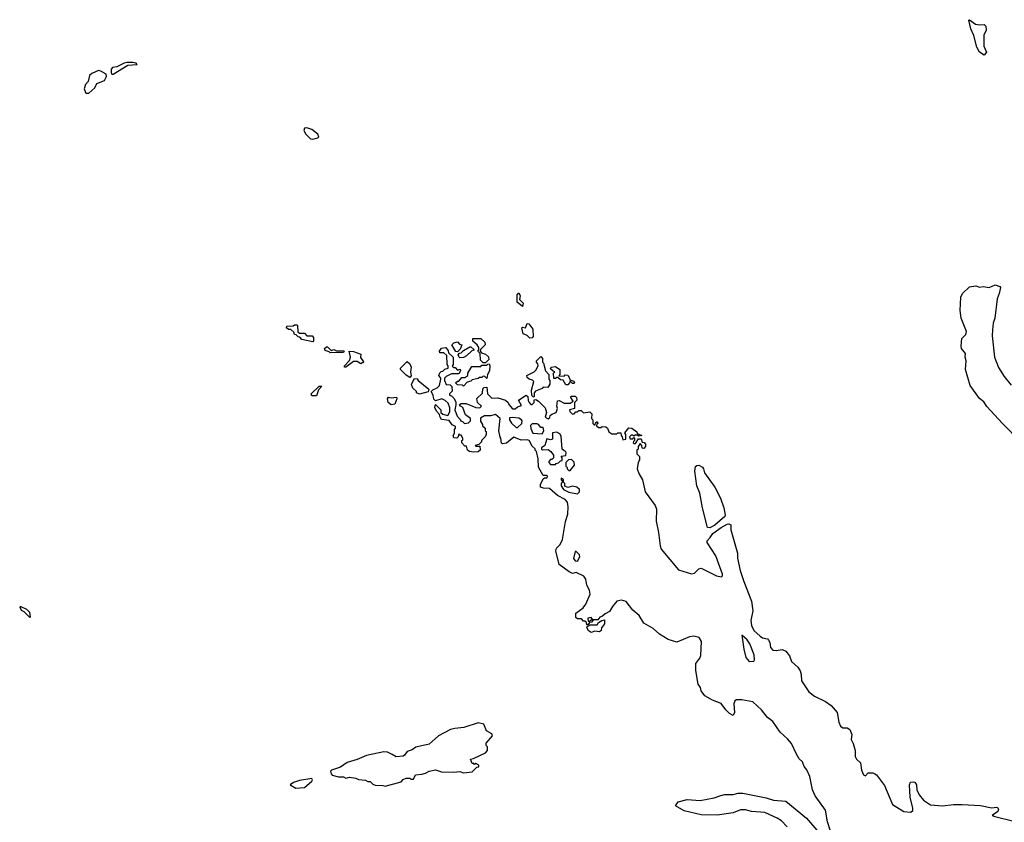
# Model space of a CAD drawing. Extents: x 2293878 to 2522763, y 823964 to 1006972.
# Tile 373 of 407: x 2495682 to 2503718, y 862269 to 868820. Entities that reach past the tile are written whole.
import ezdxf

# ---------------------------------------------------------------- set-up
doc = ezdxf.new("R2010")
doc.units = 0

msp = doc.modelspace()

# ---------------------------------------------------------------- linework, layer by layer
at = {"layer": '0CON20XD'}
for points in [[(2503555, 868530), (2503516.7, 868555), (2503493.8, 868595), (2503470.9, 868690.9), (2503444.2, 868745), (2503430, 868815), (2503435, 868820), (2503483, 868783), (2503515, 868777.5), (2503555, 868780), (2503567, 868767), (2503570, 868735), (2503552.5, 868695), (2503552.5, 868605), (2503572.5, 868555), (2503555, 868530)], [(2496445, 868374.6), (2496565, 868449.4), (2496640, 868455), (2496631.4, 868465), (2496605, 868471.7), (2496555, 868469.4), (2496534.2, 868465), (2496474.9, 868435.1), (2496440.3, 868429.7), (2496429.5, 868415), (2496427.1, 868385), (2496433.5, 868375), (2496445, 868374.6)], [(2496245, 868220), (2496295, 868264.6), (2496311, 868299), (2496375.2, 868325), (2496389.5, 868355), (2496387.9, 868375), (2496345, 868400.5), (2496325, 868405.3), (2496269.5, 868380.5), (2496250.4, 868365), (2496240.8, 868315), (2496219.2, 868290.8), (2496207.7, 868255), (2496220.7, 868220.7), (2496245, 868220)], [(2498075, 867843.6), (2498116, 867855), (2498122.2, 867865), (2498114.6, 867885), (2498065, 867922.8), (2498025, 867937.7), (2498006.2, 867935), (2498001.9, 867915), (2498017.1, 867885), (2498055, 867847.1), (2498075, 867843.6)], [(2503855, 865368.1), (2503705, 865524.2), (2503575, 865663.1), (2503550.7, 865700.7), (2503515, 865726.7), (2503439.2, 865835), (2503401.2, 865965), (2503407.5, 866035), (2503400, 866065), (2503402.5, 866095), (2503370, 866135), (2503367.5, 866155), (2503373, 866217), (2503405, 866250), (2503410, 866275), (2503366.2, 866385), (2503358.8, 866445), (2503362.5, 866555), (2503377.5, 866585), (2503435, 866640), (2503485, 866647.1), (2503515, 866636.2), (2503545, 866641.2), (2503595, 866634), (2503645, 866655.5), (2503682.7, 866642.7), (2503686, 866635), (2503677.1, 866585), (2503658.8, 866541.2), (2503641.4, 866385), (2503628.2, 866341.8), (2503621.5, 866288.5), (2503618.8, 866238.8), (2503638.5, 866065), (2503672, 865982), (2503717.5, 865907.5), (2503775, 865838)], [(2499785, 866480), (2499743, 866513), (2499742.5, 866575), (2499755, 866590), (2499767.5, 866565), (2499760, 866535), (2499790, 866505), (2499785, 866480)], [(2498075, 866190), (2497985, 866210), (2497968.3, 866228.3), (2497955, 866230), (2497938.3, 866248.3), (2497925, 866250), (2497918.3, 866268.3), (2497895, 866290), (2497875, 866290), (2497860, 866305), (2497861.7, 866318.3), (2497915, 866320), (2497925, 866330), (2497945, 866330), (2497950, 866325), (2497951.7, 866271.7), (2497965, 866260), (2498005, 866260), (2498025, 866240), (2498068.3, 866238.3), (2498080, 866225), (2498080, 866195), (2498075, 866190)], [(2499845, 866220), (2499825, 866242.5), (2499792.5, 866255), (2499780, 866305), (2499785, 866310), (2499810, 866305), (2499825, 866340), (2499836.4, 866336.4), (2499870, 866295), (2499872.5, 866235), (2499865, 866222.5), (2499845, 866220)], [(2499485, 866020), (2499465, 866020), (2499441.7, 866041.7), (2499440, 866095), (2499420, 866115), (2499430, 866125), (2499430, 866145), (2499416.4, 866166.4), (2499380, 866195), (2499381.7, 866218.3), (2499447, 866217), (2499478.3, 866188.3), (2499480, 866165), (2499441.7, 866128.3), (2499440, 866115), (2499451.7, 866101.7), (2499485, 866090), (2499507, 866067), (2499510, 866045), (2499485, 866020)], [(2498215, 866100), (2498208.3, 866108.3), (2498175, 866120), (2498170, 866135), (2498185, 866150), (2498195, 866150), (2498225, 866120), (2498245, 866127.5), (2498268.3, 866118.3), (2498325, 866117.5), (2498330, 866115), (2498325, 866102.5), (2498215, 866100)], [(2502300.8, 862195), (2502276.5, 862273.5), (2502257.8, 862367.8), (2502174.7, 862485), (2502151.6, 862535), (2502131.4, 862641.4), (2502106.6, 862696.6), (2502084.6, 862725), (2502071.2, 862761.2), (2502045, 862787.1), (2502023.5, 862823.5), (2501980.8, 862910.8), (2501949.7, 862949.7), (2501889.5, 863005), (2501830.4, 863090.4), (2501786, 863125), (2501737.9, 863187.9), (2501665, 863252.9), (2501575, 863269.6), (2501532.8, 863267.2), (2501519.3, 863260.7), (2501511.1, 863235), (2501515.8, 863165), (2501505, 863140), (2501475, 863156.2), (2501445, 863185.8), (2501407.3, 863237.3), (2501336, 863265), (2501275, 863300), (2501245, 863342), (2501238.2, 863368.2), (2501220.9, 863395), (2501201.5, 863508.5), (2501201.1, 863565), (2501232.2, 863607.8), (2501240.4, 863629.6), (2501245.8, 863745), (2501227, 863777), (2501185, 863787.8), (2501147.5, 863782.5), (2501045, 863740), (2500975, 863761.5), (2500905, 863803.1), (2500851.8, 863851.8), (2500775.8, 863895), (2500737.2, 863957.2), (2500685, 864001.4), (2500631.1, 864071.1), (2500595, 864081.9), (2500556.9, 864073.1), (2500519.4, 864030.6), (2500495, 863990.6), (2500459.3, 863970.7), (2500438.8, 863951.2), (2500417, 863943), (2500400, 863920), (2500360, 863920), (2500345, 863940), (2500320, 863935), (2500321.7, 863911.7), (2500335, 863910), (2500345, 863920), (2500360, 863920), (2500360, 863915), (2500348.3, 863901.7), (2500331.7, 863898.3), (2500318.3, 863881.7), (2500311.7, 863881.7), (2500308.3, 863898.3), (2500295, 863910), (2500285, 863910), (2500268.3, 863928.3), (2500235, 863930), (2500221.7, 863941.7), (2500220, 863975), (2500280, 864020), (2500301.7, 864048.3), (2500338.3, 864131.7), (2500333.3, 864163.3), (2500311.4, 864205), (2500302.5, 864252.5), (2500287.5, 864277.5), (2500225, 864308), (2500195, 864300), (2500167.5, 864312.5), (2500085, 864373.8), (2500057.5, 864485), (2500064.2, 864505), (2500094.2, 864535.8), (2500112.3, 864577.7), (2500135.8, 864725), (2500156.1, 864783.9), (2500158.8, 864845), (2500152.5, 864882.5), (2500133.6, 864903.6), (2500071.2, 864935), (2500005, 864993.3), (2499957, 864997), (2499932.5, 865005), (2499933.3, 865025), (2499955, 865072.5), (2499965, 865080), (2499988.3, 865081.7), (2499990, 865095), (2499985, 865100), (2499955, 865100), (2499915, 865167.5), (2499914.4, 865234.4), (2499900, 865295), (2499890, 865305), (2499888.3, 865318.3), (2499865, 865340), (2499840, 865385), (2499825, 865390), (2499775, 865388), (2499715, 865412.5), (2499655, 865364.2), (2499625, 865357.5), (2499613.6, 865363.6), (2499610, 865405), (2499603, 865413), (2499592.5, 865465), (2499602.5, 865565), (2499565, 865597.5), (2499525, 865587.5), (2499475, 865587.5), (2499441.7, 865568.3), (2499443, 865543), (2499460, 865515), (2499460, 865505), (2499480, 865485), (2499480, 865465), (2499488.3, 865458.3), (2499490, 865435), (2499480, 865415), (2499450, 865385), (2499450, 865375), (2499428.3, 865351.7), (2499400, 865345), (2499405, 865340), (2499438.3, 865338.3), (2499440, 865305), (2499423, 865293), (2499385, 865290), (2499352.5, 865295), (2499336.7, 865305), (2499328.3, 865338.3), (2499315, 865340), (2499290, 865365), (2499290, 865385), (2499298.3, 865391.7), (2499300, 865405), (2499285, 865430), (2499275, 865430), (2499265, 865440), (2499260, 865415), (2499250, 865405), (2499225, 865407.5), (2499220, 865425), (2499230, 865445), (2499230, 865475), (2499240, 865485), (2499238.3, 865498.3), (2499211.7, 865511.7), (2499188.3, 865548.3), (2499125, 865557.5), (2499113.3, 865575), (2499108.3, 865598.3), (2499083.3, 865625), (2499070, 865655), (2499075, 865680), (2499120, 865635), (2499120, 865615), (2499135, 865600), (2499175, 865590), (2499191.7, 865618.3), (2499191.7, 865651.7), (2499179.3, 865689.3), (2499155, 865712.5), (2499126.4, 865726.4), (2499075, 865710), (2499063, 865723), (2499056.4, 865756.4), (2499040, 865785), (2499055, 865800), (2499090, 865815), (2499107, 865833), (2499120, 865885), (2499120, 865895), (2499102.5, 865915), (2499111.7, 865938.3), (2499121.7, 865948.3), (2499135, 865950), (2499151.7, 865968.3), (2499180, 865975), (2499180, 865995), (2499170, 866005), (2499168.3, 866078.3), (2499145, 866100), (2499111.7, 866101.7), (2499107.5, 866115), (2499125, 866138), (2499160, 866145), (2499178.3, 866118.3), (2499181.7, 866101.7), (2499220, 866065), (2499220, 866005), (2499211.7, 865991.7), (2499221.7, 865981.7), (2499235, 865980), (2499255, 865960), (2499278.3, 865968.3), (2499280, 865955), (2499265, 865930), (2499205, 865930), (2499163, 865907), (2499150, 865895), (2499150, 865875), (2499161.7, 865841.7), (2499195, 865840), (2499210, 865825), (2499211.7, 865788.3), (2499190, 865765), (2499190, 865755), (2499205, 865750), (2499225, 865730), (2499241.7, 865701.7), (2499242.5, 865675), (2499232.5, 865635), (2499253, 865583), (2499280, 865555), (2499280, 865545), (2499295, 865540), (2499313, 865523), (2499345, 865530), (2499360, 865545), (2499360, 865565), (2499320, 865595), (2499297.5, 865655), (2499280, 865665), (2499271.7, 865678.3), (2499285, 865687.5), (2499325, 865687.5), (2499403.6, 865653.6), (2499437, 865653), (2499450, 865665), (2499417.5, 865695), (2499413, 865727), (2499458.3, 865771.7), (2499463, 865807), (2499471.7, 865818.3), (2499495, 865820), (2499500, 865765), (2499535, 865730), (2499585, 865732.5), (2499647.5, 865715), (2499670, 865695), (2499675, 865680), (2499705, 865642.5), (2499727, 865643), (2499745, 865660), (2499778.3, 865671.7), (2499752.5, 865715), (2499815, 865756.2), (2499830, 865745), (2499833, 865713), (2499840, 865695), (2499855, 865680), (2499865, 865680), (2499880, 865695), (2499881.7, 865718.3), (2499895, 865720), (2499917.5, 865705), (2499970.7, 865650.7), (2499982.5, 865615), (2499970, 865575), (2499995, 865562.5), (2500008.3, 865571.7), (2500011.7, 865588.3), (2500025, 865600), (2500060, 865615), (2500072.5, 865645), (2500066.7, 865665), (2500071.7, 865708.3), (2500085, 865712.5), (2500125, 865690), (2500175, 865690), (2500200, 865705), (2500180, 865735), (2500181.7, 865748.3), (2500215, 865747.5), (2500227.5, 865735), (2500230, 865715), (2500210, 865695), (2500210, 865645), (2500170, 865635), (2500171.7, 865621.7), (2500195, 865600), (2500208.3, 865601.7), (2500221.7, 865618.3), (2500235, 865620), (2500245, 865630), (2500265, 865630), (2500285, 865610), (2500335, 865620), (2500351.7, 865601.7), (2500350, 865565), (2500360, 865555), (2500360, 865525), (2500371.7, 865511.7), (2500378.3, 865511.7), (2500381.7, 865528.3), (2500395, 865540), (2500400, 865525), (2500391.7, 865518.3), (2500390, 865505), (2500405, 865490), (2500425, 865490), (2500435, 865500), (2500467, 865497), (2500480, 865485), (2500490, 865455), (2500515, 865440), (2500555, 865440), (2500565, 865447.5), (2500588.3, 865448.3), (2500590, 865425), (2500600, 865415), (2500605, 865390), (2500630, 865395), (2500630, 865435), (2500621.7, 865448.3), (2500655, 865487.5), (2500677, 865487), (2500720, 865455), (2500721.7, 865441.7), (2500760, 865425), (2500735, 865420), (2500725, 865430), (2500705, 865430), (2500695, 865420), (2500685, 865430), (2500671.7, 865428.3), (2500660, 865415), (2500665, 865400), (2500685, 865400), (2500695, 865410), (2500700, 865405), (2500700, 865385), (2500691.7, 865378.3), (2500690, 865365), (2500695, 865360), (2500708.3, 865361.7), (2500731.7, 865398.3), (2500755, 865400), (2500761.7, 865371.7), (2500778.3, 865368.3), (2500790, 865355), (2500790, 865335), (2500775, 865320), (2500761.7, 865321.7), (2500760, 865345), (2500745, 865360), (2500730, 865335), (2500730, 865315), (2500720, 865305), (2500720, 865275), (2500740, 865255), (2500740, 865225), (2500730, 865205), (2500722.5, 865155), (2500736.1, 865116.1), (2500765.6, 865065), (2500787.5, 864967.5), (2500869.2, 864855), (2500880.8, 864825), (2500877.8, 864727.8), (2500897.1, 864635), (2500908.5, 864525), (2500918, 864498), (2501058.5, 864328.5), (2501165.5, 864295.5), (2501189.1, 864300.9), (2501225, 864338.6), (2501245, 864343.1), (2501369.5, 864279.5), (2501408.9, 864271.1), (2501418.9, 864281.1), (2501418.6, 864295), (2501363.1, 864443.1), (2501291.7, 864551.7), (2501292, 864565), (2501317.9, 864592.1), (2501338.1, 864625), (2501407.5, 864675), (2501455, 864702.9), (2501470, 864705), (2501485, 864697.5), (2501487.5, 864655), (2501540, 864465), (2501541.9, 864425), (2501563.5, 864323.5), (2501591.4, 864235), (2501655, 864072.5), (2501665.5, 863995), (2501648.9, 863915), (2501654.5, 863874.5), (2501673.6, 863833.6), (2501725, 863787.5), (2501745, 863774.4), (2501785, 863765.7), (2501794.2, 863755)], [(2499255, 866110), (2499241.7, 866111.7), (2499210, 866165), (2499225, 866183.3), (2499255, 866190), (2499271.7, 866171.7), (2499290, 866165), (2499278.3, 866131.7), (2499255, 866110)], [(2499275, 866060), (2499270, 866065), (2499260, 866085), (2499271.7, 866098.3), (2499285, 866100), (2499305, 866120), (2499355, 866150), (2499365, 866150), (2499388.3, 866128.3), (2499388.3, 866121.7), (2499371.7, 866118.3), (2499330, 866075), (2499305, 866062.5), (2499275, 866060)], [(2498345, 865982.5), (2498333.3, 865983.3), (2498332.5, 865995), (2498373, 866037), (2498382.5, 866065), (2498370, 866115), (2498405, 866112.5), (2498465, 866090), (2498463, 866063), (2498488.3, 866028.3), (2498485, 866020), (2498475, 866020), (2498465, 866010), (2498435, 866030), (2498405, 866030), (2498345, 865982.5)], [(2499875, 865740), (2499863, 865753), (2499860, 865795), (2499877, 865867), (2499867, 865877), (2499840, 865885), (2499825, 865900), (2499820, 865915), (2499880, 865945), (2499895, 865960), (2499912.5, 865995), (2499911.7, 866011.7), (2499900, 866025), (2499900, 866035), (2499935, 866070), (2499950, 866055), (2499950, 866025), (2499957, 866017), (2499973, 865953), (2500000, 865925), (2500000, 865885), (2500010, 865875), (2500007.5, 865845), (2499991.7, 865818.3), (2499955, 865820), (2499945, 865810), (2499891.7, 865788.3), (2499880, 865775), (2499880, 865745), (2499875, 865740)], [(2498865, 865900), (2498835, 865917.5), (2498790, 865965), (2498790, 865975), (2498845, 866030), (2498865, 866010), (2498877.5, 865985), (2498872.5, 865945), (2498877.5, 865912.5), (2498865, 865900)], [(2499305, 865830), (2499295, 865837.5), (2499255, 865840), (2499240, 865855), (2499255, 865870), (2499265, 865870), (2499291.7, 865898.3), (2499315, 865900), (2499340, 865915), (2499340, 865935), (2499371.7, 865988.3), (2499445, 865990), (2499455, 866000), (2499495, 866000), (2499501.7, 866008.3), (2499515, 866010), (2499520, 865995), (2499516, 865955), (2499500, 865925), (2499495, 865890), (2499478.3, 865908.3), (2499465, 865910), (2499455, 865900), (2499435, 865900), (2499425, 865890), (2499375, 865880), (2499365, 865870), (2499335, 865860), (2499305, 865830)], [(2500155, 865840), (2500140, 865840), (2500118.3, 865878.3), (2500095, 865880), (2500075, 865900), (2500065, 865900), (2500055, 865890), (2500041.7, 865891.7), (2500040, 865935), (2500050, 865945), (2500035, 865950), (2500015, 865970), (2500020, 865985), (2500055, 865990), (2500090, 865965), (2500090, 865925), (2500081.7, 865911.7), (2500125, 865910), (2500135, 865920), (2500155, 865917.5), (2500170, 865895), (2500171.7, 865881.7), (2500205, 865870), (2500210, 865855), (2500205, 865850), (2500195, 865850), (2500175, 865870), (2500170, 865855), (2500155, 865840)], [(2498945, 865763.8), (2498920, 865775), (2498920, 865785), (2498891.7, 865811.7), (2498883, 865833), (2498880, 865845), (2498905, 865890), (2498925, 865887.5), (2498933.6, 865873.6), (2499020, 865805), (2499017, 865783), (2498945, 865763.8)], [(2498105, 865750), (2498065, 865750), (2498060, 865765), (2498125, 865830), (2498148.3, 865828.3), (2498121.7, 865798.3), (2498105, 865750)], [(2498715, 865677.5), (2498690, 865695), (2498682.5, 865725), (2498691.7, 865738.3), (2498715, 865732.5), (2498758.3, 865738.3), (2498760, 865725), (2498745, 865682.5), (2498715, 865677.5)], [(2499745, 865490), (2499780, 865525), (2499782.5, 865545), (2499777.5, 865555), (2499755, 865566.7), (2499705, 865573.3), (2499680.7, 865569.3), (2499680, 865555), (2499695, 865527.5), (2499735, 865490), (2499745, 865490)], [(2499945, 865440), (2499960, 865465), (2499955, 865490), (2499935, 865490), (2499917.5, 865515), (2499905, 865522.5), (2499865, 865520), (2499851.7, 865508.3), (2499853, 865483), (2499870, 865445), (2499945, 865440)], [(2500055, 865190), (2500061.7, 865198.3), (2500078.3, 865201.7), (2500095, 865220), (2500108.3, 865221.7), (2500110, 865245), (2500101.7, 865258.3), (2500138.3, 865261.7), (2500142.5, 865285), (2500140, 865295), (2500125, 865300), (2500110, 865315), (2500101.7, 865421.7), (2500089.3, 865439.3), (2500065, 865452.5), (2500031.7, 865448.3), (2500030, 865395), (2500015, 865390), (2499985, 865400), (2499967, 865343), (2499940, 865325), (2499940, 865315), (2499948.3, 865308.3), (2499995, 865312.5), (2500017.5, 865295), (2500040, 865265), (2500040, 865245), (2500025, 865230), (2500015, 865230), (2500000, 865215), (2500000, 865205), (2500015, 865190), (2500055, 865190)], [(2500175, 865140), (2500210, 865185), (2500208.3, 865208.3), (2500185, 865230), (2500161.7, 865228.3), (2500140, 865205), (2500140, 865175), (2500150, 865165), (2500150, 865155), (2500165, 865140), (2500175, 865140)], [(2501315, 864672.7), (2501296.7, 864675), (2501291.9, 864685), (2501255.7, 864835), (2501234.3, 864955), (2501210, 865015), (2501191.2, 865135), (2501198.3, 865171.7), (2501208.3, 865181.7), (2501225, 865182.5), (2501255, 865166.7), (2501263.3, 865155), (2501272.5, 865122.5), (2501355.7, 865005), (2501401.4, 864915), (2501429.5, 864835), (2501440, 864775), (2501436.9, 864765), (2501355.6, 864695), (2501315, 864672.7)], [(2500235, 864950), (2500250, 864965), (2500250, 864985), (2500230, 865005), (2500195, 865012.5), (2500155, 865002.5), (2500131.7, 865011.7), (2500130, 865035), (2500120, 865045), (2500120, 865065), (2500101.7, 865078.3), (2500100, 865065), (2500108.3, 865058.3), (2500110, 865045), (2500100, 865035), (2500100, 865015), (2500120, 864985), (2500165, 864962.5), (2500235, 864950)], [(2500235, 864400), (2500252.5, 864435), (2500251.7, 864451.7), (2500225, 864480), (2500215, 864480), (2500201.7, 864421.7), (2500215, 864402.5), (2500235, 864400)], [(2495765, 863940), (2495770, 863945), (2495765, 863980), (2495740, 864005), (2495695, 864027.5), (2495681.7, 864028.3), (2495695, 864000), (2495715, 863990), (2495765, 863940)], [(2500345, 863816.7), (2500322.5, 863835), (2500310, 863865), (2500335, 863880), (2500395, 863880), (2500405, 863900), (2500433, 863917), (2500455, 863920), (2500455, 863887.5), (2500430, 863855), (2500426.7, 863835), (2500415, 863824), (2500375, 863830), (2500345, 863816.7)], [(2501635, 863582), (2501675, 863583.3), (2501680, 863595), (2501675.6, 863635.6), (2501640, 863725), (2501618.3, 863758.3), (2501575, 863797.5), (2501592.6, 863682.6), (2501610, 863615), (2501635, 863582)], [(2501794.2, 863755), (2501804.3, 863735), (2501809.2, 863695), (2501828.8, 863675), (2501855, 863670.6), (2501905, 863680), (2501935.5, 863665), (2501965, 863627.1), (2501981.9, 863581.9), (2502033.1, 863535), (2502053.3, 863505), (2502061.5, 863475), (2502062.9, 863422.9), (2502123.3, 863333.3), (2502169.2, 863299.2), (2502258, 863255), (2502305, 863222.5), (2502352.9, 863165), (2502367.4, 863087.4), (2502382.1, 863052.1), (2502400.9, 863040.9), (2502435, 863039.4), (2502457.1, 863025), (2502474, 862985), (2502469.2, 862945), (2502485, 862912.5), (2502500, 862855), (2502500, 862805), (2502512, 862785), (2502545, 862753.3), (2502552.5, 862695), (2502570, 862655), (2502585, 862647.5), (2502606.2, 862673.8), (2502645, 862671.9), (2502661.2, 862665), (2502676, 862655), (2502741.7, 862568.3), (2502805.3, 862415.3), (2502897.9, 862357.9), (2502955, 862352.5), (2502971.9, 862365), (2502971.8, 862385), (2502949.1, 862475), (2502944.5, 862575.6), (2502953.8, 862595), (2502975, 862600), (2502988.8, 862595), (2503002.5, 862575), (2503004.4, 862535), (2503023.1, 862493.1), (2503058.8, 862448.8), (2503115, 862411.1), (2503215, 862403.5), (2503304.3, 862414.3), (2503375, 862414.4), (2503525, 862405.5), (2503615.9, 862385.9), (2503655, 862393.3), (2503665, 862387.5), (2503670, 862375), (2503665, 862357.5), (2503620, 862325), (2503640, 862315), (2503795, 862277.3)], [(2498665, 862562.5), (2498795, 862600), (2498811.7, 862618.3), (2498835, 862630), (2498865, 862630), (2498875, 862620), (2498895, 862620), (2498913, 862657), (2498965, 862662.5), (2498995, 862670), (2499023.6, 862686.4), (2499075, 862696.7), (2499125, 862680), (2499225, 862677.5), (2499275, 862682.5), (2499305, 862672.5), (2499375, 862680), (2499411.7, 862718.3), (2499428.3, 862721.7), (2499430, 862735), (2499405, 862750), (2499395, 862740), (2499388.3, 862748.3), (2499375, 862750), (2499360, 862785), (2499385, 862790), (2499483, 862837), (2499500, 862855), (2499500, 862885), (2499490, 862895), (2499490, 862915), (2499540, 862975), (2499535, 862990), (2499492.5, 863015), (2499470, 863070), (2499425, 863080), (2499307.7, 863042.3), (2499232.5, 863035), (2499199.2, 863025), (2499099.4, 862975), (2499023.3, 862906.7), (2498915, 862882.7), (2498885, 862861.4), (2498844.1, 862845.9), (2498823.6, 862816.4), (2498811.3, 862808.7), (2498755, 862804.2), (2498722.5, 862822.5), (2498685, 862842.2), (2498655, 862843.1), (2498513.3, 862815), (2498435, 862780.8), (2498355, 862755.6), (2498300, 862720), (2498227.5, 862695), (2498217.5, 862685), (2498223, 862663), (2498233, 862653), (2498285, 862640), (2498325, 862640), (2498345, 862630), (2498375, 862637.5), (2498425, 862630), (2498448.3, 862618.3), (2498505, 862612.5), (2498523, 862603), (2498541.7, 862601.7), (2498565, 862580), (2498583, 862573), (2498645, 862570), (2498665, 862562.5)], [(2497935, 862546.7), (2498005, 862553.8), (2498065.9, 862604.1), (2498072.5, 862615), (2498066.2, 862626.2), (2497965, 862610), (2497916.4, 862593.6), (2497890, 862575), (2497935, 862546.7)], [(2501945, 862232.9), (2501900.3, 862280.3), (2501865, 862302.7), (2501765, 862347.8), (2501655, 862356.4), (2501605, 862370.9), (2501565, 862370), (2501505, 862345.5), (2501375, 862327.8), (2501245, 862330.8), (2501105, 862362.5), (2501033.6, 862403.6), (2501057.5, 862435), (2501130, 862455), (2501235, 862445.8), (2501351.2, 862468.8), (2501405, 862487.5), (2501434.5, 862495.5), (2501505, 862494.4), (2501545, 862505.6), (2501585, 862506.9), (2501775, 862469.5), (2501835, 862450.5), (2501935, 862440), (2502105, 862301.9), (2502204.6, 862184.6)]]:
    msp.add_lwpolyline(points, dxfattribs=at)

doc.saveas('drawing.dxf')
